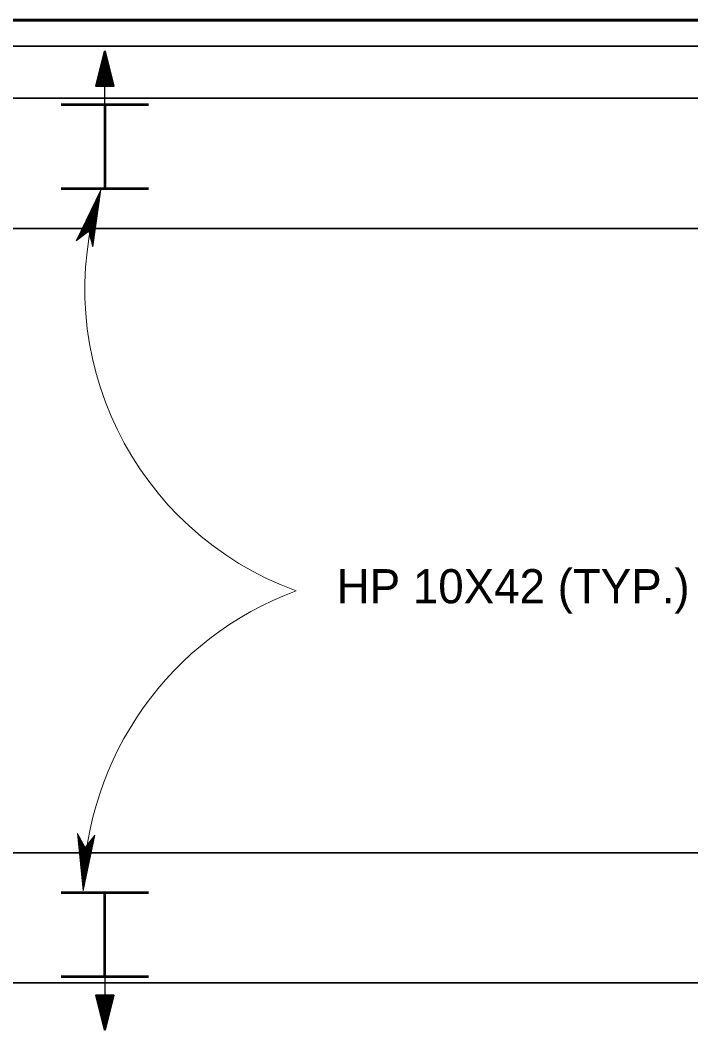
# Model space of a CAD drawing. Extents: x 144 to 252, y 360 to 425.
# Drawn here: x 160.9 to 167.34, y 370.05 to 379.78 of the extents above; entities that cross this region are included whole.
import ezdxf

# ---------------------------------------------------------------- set-up
doc = ezdxf.new("R2010")
doc.units = 0
doc.header["$LTSCALE"] = 0.13
for name, color, linetype, lineweight in [('1', 7, 'Continuous', 40), ('10', 7, 'Continuous', 35), ('16', 7, 'Continuous', 13), ('3', 7, 'Continuous', 13), ('9', 7, 'Continuous', 25)]:
    doc.layers.add(name, color=color, linetype=linetype, lineweight=lineweight)

msp = doc.modelspace()

# ---------------------------------------------------------------- linework, layer by layer
at = {"layer": '1', "lineweight": 60}
msp.add_line((156.4041, 379.7844), (180.4041, 379.7844), dxfattribs=at)
msp.add_line((156.4041, 379.7844), (180.4041, 379.7844), dxfattribs=at)
msp.add_line((156.4041, 379.7844), (180.4041, 379.7844), dxfattribs=at)
msp.add_line((156.4041, 379.7844), (180.4041, 379.7844), dxfattribs=at)
at = {"layer": '1', "lineweight": 35}
for p, q in [((156.6541, 379.5344), (168.3923, 379.5344)), ((156.6541, 379.0344), (168.3923, 379.0344)), ((156.6541, 377.7844), (168.4097, 377.7844)), ((156.6541, 371.7844), (168.4097, 371.7844)), ((156.6541, 370.5344), (168.3923, 370.5344))]:
    msp.add_line(p, q, dxfattribs=at)
at = {"layer": '1', "lineweight": 25}
for p, q in [((161.7136, 378.9747), (161.7136, 379.4747)), ((161.7136, 370.5941), (161.7136, 370.0941))]:
    msp.add_line(p, q, dxfattribs=at)
at = {"layer": '1', "lineweight": 53}
for p, q in [((161.2937, 378.9747), (162.1333, 378.9747)), ((161.7136, 378.9747), (161.7136, 378.1664)), ((161.2938, 378.1664), (162.1334, 378.1664)), ((161.2938, 371.4024), (162.1334, 371.4024)), ((161.7136, 370.5941), (161.7136, 371.4024)), ((161.2937, 370.5941), (162.1333, 370.5941))]:
    msp.add_line(p, q, dxfattribs=at)
at = {"layer": '1', "lineweight": 60}
msp.add_lwpolyline([(156.4041, 379.7844), (180.4041, 379.7844), (180.4041, 369.7844)], dxfattribs=at)
at = {"layer": '10'}
for p, q in [((161.7132, 379.1526), (161.7132, 379.4878)), ((161.6983, 379.3365), (161.6906, 379.1526)), ((161.7046, 379.3364), (161.6968, 379.1526)), ((161.7032, 379.1526), (161.7108, 379.3363)), ((161.7171, 379.3361), (161.7094, 379.1526)), ((161.6654, 379.1526), (161.6727, 379.3252)), ((161.7101, 370.2328), (161.7177, 370.4162)), ((161.714, 370.4162), (161.714, 370.081)), ((161.724, 370.4162), (161.7163, 370.2326)), ((161.7226, 370.2324), (161.7303, 370.4162)), ((161.7289, 370.2323), (161.7366, 370.4162)), ((161.7618, 370.4162), (161.7545, 370.2437))]:
    msp.add_line(p, q, dxfattribs=at)
for points in [[(161.7967, 379.1526), (161.6298, 379.1526), (161.7131, 379.4878)], [(161.7967, 379.1526), (161.7131, 379.4878), (161.7967, 379.1526)], [(161.6305, 370.4162), (161.7974, 370.4162), (161.7141, 370.081)], [(161.6305, 370.4162), (161.7141, 370.081), (161.6305, 370.4162)]]:
    msp.add_lwpolyline(points, dxfattribs=at)
for points in [[(161.7131, 379.4878), (161.7967, 379.1526), (161.6298, 379.1526), (161.7967, 379.1526)], [(161.7141, 370.081), (161.6305, 370.4162), (161.7974, 370.4162), (161.6305, 370.4162)]]:
    msp.add_lwpolyline(points, close=True, dxfattribs=at)
at = {"layer": '16'}
for centre, radius, start, end in [((164.6067, 377.2), 3.0853, 161.9616, 249.967), ((164.6305, 371.3687), 3.1254, 110.22881, 179.07314)]:
    msp.add_arc(centre, radius, start, end, dxfattribs=at)
at = {"layer": '3'}
for p, q in [((161.6731, 378.1553), (161.4387, 377.6633)), ((161.6685, 378.1417), (161.4419, 377.6658)), ((161.6655, 378.1312), (161.445, 377.6683)), ((161.6615, 378.1174), (161.4493, 377.6714)), ((161.658, 378.1052), (161.4528, 377.6743)), ((161.6548, 378.0942), (161.4561, 377.6768)), ((161.6508, 378.0804), (161.4603, 377.68)), ((161.6473, 378.0682), (161.464, 377.6829)), ((161.5583, 377.7561), (161.6731, 378.1553)), ((161.5875, 377.6407), (161.6473, 378.0682)), ((161.5887, 377.6361), (161.6508, 378.0804)), ((161.59, 377.631), (161.6548, 378.0942)), ((161.591, 377.6268), (161.658, 378.1052)), ((161.591, 377.6268), (161.658, 378.1052)), ((161.5923, 377.6223), (161.6615, 378.1174)), ((161.5935, 377.6171), (161.6655, 378.1312)), ((161.5945, 377.6132), (161.6685, 378.1417)), ((161.5962, 377.6065), (161.6731, 378.1553)), ((161.6435, 378.0549), (161.4679, 377.686)), ((161.6397, 378.0417), (161.4719, 377.6891)), ((161.636, 378.0289), (161.4758, 377.6921)), ((161.6322, 378.0155), (161.4797, 377.6952)), ((161.6287, 378.0034), (161.4833, 377.698)), ((161.6256, 377.9924), (161.4867, 377.7007)), ((161.6213, 377.9774), (161.4912, 377.7041)), ((161.5789, 377.6747), (161.6213, 377.9774)), ((161.5803, 377.6692), (161.6256, 377.9924)), ((161.5814, 377.6649), (161.6287, 378.0034)), ((161.5825, 377.6604), (161.6322, 378.0155)), ((161.5838, 377.6553), (161.636, 378.0289)), ((161.585, 377.6506), (161.6397, 378.0417)), ((161.5863, 377.6457), (161.6435, 378.0549)), ((161.6174, 377.9641), (161.4952, 377.7072)), ((161.6119, 377.9469), (161.4993, 377.7104)), ((161.6081, 377.9336), (161.5033, 377.7136)), ((161.6045, 377.9209), (161.5072, 377.7165)), ((161.6024, 377.9121), (161.5108, 377.7193)), ((161.5992, 377.9005), (161.5143, 377.7221)), ((161.5953, 377.8872), (161.5182, 377.7252)), ((161.591, 377.8722), (161.5227, 377.7287)), ((161.5689, 377.7141), (161.591, 377.8722)), ((161.5702, 377.7085), (161.5953, 377.8872)), ((161.5717, 377.7035), (161.5992, 377.9005)), ((161.5727, 377.6992), (161.6024, 377.9121)), ((161.5731, 377.6975), (161.6045, 377.9209)), ((161.5743, 377.6927), (161.6081, 377.9336)), ((161.5756, 377.6877), (161.6119, 377.9469)), ((161.5766, 377.6842), (161.6131, 377.945)), ((161.5776, 377.6797), (161.6174, 377.9641)), ((161.5875, 377.8601), (161.5263, 377.7316)), ((161.5838, 377.8473), (161.5302, 377.7345)), ((161.5805, 377.8358), (161.5337, 377.7372)), ((161.5765, 377.8218), (161.5377, 377.7405)), ((161.5727, 377.8086), (161.5418, 377.7437)), ((161.5692, 377.7964), (161.5455, 377.7464)), ((161.5655, 377.7837), (161.5493, 377.7494)), ((161.5624, 377.7727), (161.5525, 377.752)), ((161.5595, 377.7514), (161.5624, 377.7727)), ((161.5602, 377.7484), (161.5637, 377.7735)), ((161.5617, 377.7425), (161.5692, 377.7964)), ((161.5629, 377.7379), (161.5727, 377.8086)), ((161.5642, 377.733), (161.5765, 377.8218)), ((161.5654, 377.7278), (161.5805, 377.8358)), ((161.5665, 377.7235), (161.5838, 377.8473)), ((161.5677, 377.7187), (161.5875, 377.8601)), ((161.4387, 377.6633), (161.5582, 377.7563)), ((161.5596, 377.7629), (161.5555, 377.7543)), ((161.5582, 377.7563), (161.5962, 377.6065)), ((161.4502, 371.9708), (161.5055, 371.4192)), ((161.5226, 371.8341), (161.4502, 371.9708)), ((161.4535, 371.9646), (161.5067, 371.4337)), ((161.4553, 371.961), (161.5072, 371.4444)), ((161.4578, 371.9563), (161.5077, 371.4588)), ((161.4601, 371.9522), (161.5083, 371.4716)), ((161.4601, 371.9522), (161.5083, 371.4716)), ((161.4621, 371.9484), (161.5087, 371.4829)), ((161.4646, 371.9437), (161.5093, 371.4973)), ((161.4667, 371.9395), (161.5099, 371.5101)), ((161.4691, 371.935), (161.5104, 371.5238)), ((161.4715, 371.9305), (161.511, 371.5376)), ((161.5055, 371.4192), (161.6167, 371.9528)), ((161.5067, 371.4337), (161.6142, 371.9497)), ((161.5072, 371.4444), (161.6117, 371.9465)), ((161.5077, 371.4588), (161.6083, 371.9424)), ((161.5083, 371.4716), (161.6056, 371.9387)), ((161.5087, 371.4829), (161.603, 371.9355)), ((161.5093, 371.4973), (161.5997, 371.9314)), ((161.6167, 371.9528), (161.5226, 371.8341)), ((161.4738, 371.9262), (161.5116, 371.5508)), ((161.4763, 371.9215), (161.5121, 371.5648)), ((161.4784, 371.9174), (161.5127, 371.5773)), ((161.4805, 371.9136), (161.5131, 371.5888)), ((161.4831, 371.9085), (161.5137, 371.6044)), ((161.4856, 371.904), (161.5143, 371.6182)), ((161.4877, 371.8999), (161.514, 371.6378)), ((161.4895, 371.8967), (161.5155, 371.6362)), ((161.4919, 371.8921), (161.5161, 371.6501)), ((161.4942, 371.8877), (161.5167, 371.6633)), ((161.495, 371.8862), (161.5165, 371.6723)), ((161.4971, 371.8822), (161.517, 371.6843)), ((161.4996, 371.8777), (161.5176, 371.6982)), ((161.5022, 371.8726), (161.5182, 371.7138)), ((161.5044, 371.8684), (161.5187, 371.7264)), ((161.5225, 371.8343), (161.5055, 371.4192)), ((161.5067, 371.8641), (161.5192, 371.7396)), ((161.5088, 371.8602), (161.5197, 371.7516)), ((161.5099, 371.5101), (161.5967, 371.9278)), ((161.5104, 371.5238), (161.5937, 371.9238)), ((161.511, 371.5376), (161.5905, 371.9198)), ((161.5113, 371.8554), (161.5203, 371.7661)), ((161.5116, 371.5508), (161.5875, 371.9161)), ((161.5121, 371.5648), (161.5843, 371.9121)), ((161.5127, 371.5773), (161.5815, 371.9085)), ((161.5131, 371.5888), (161.5789, 371.9052)), ((161.5137, 371.6044), (161.5754, 371.9007)), ((161.5137, 371.8508), (161.5209, 371.7799)), ((161.5143, 371.6182), (161.5722, 371.8967)), ((161.5155, 371.6362), (161.569, 371.8927)), ((161.5159, 371.8467), (161.5214, 371.7926)), ((161.5161, 371.6501), (161.5658, 371.8886)), ((161.5165, 371.6723), (161.5599, 371.8812)), ((161.5167, 371.6633), (161.5628, 371.8849)), ((161.517, 371.6843), (161.5572, 371.8777)), ((161.5176, 371.6982), (161.554, 371.8738)), ((161.5182, 371.7138), (161.5506, 371.8692)), ((161.5187, 371.7264), (161.5477, 371.8657)), ((161.5187, 371.8413), (161.5213, 371.8161)), ((161.5192, 371.7396), (161.5447, 371.8619)), ((161.5197, 371.7516), (161.5419, 371.8585)), ((161.5203, 371.7661), (161.5387, 371.8543)), ((161.5203, 371.8386), (161.5224, 371.8173)), ((161.5209, 371.7799), (161.5355, 371.8503)), ((161.5214, 371.7926), (161.5327, 371.8467)), ((161.522, 371.8058), (161.5297, 371.8429)), ((161.5224, 371.8173), (161.5271, 371.8397)), ((161.5228, 371.8274), (161.5247, 371.8367))]:
    msp.add_line(p, q, dxfattribs=at)
at = {"layer": '9'}
for p, q in [((161.7029, 379.4468), (161.6983, 379.3365)), ((161.7104, 379.4772), (161.7046, 379.3364)), ((161.7166, 379.4738), (161.7108, 379.3363)), ((161.722, 379.4522), (161.7171, 379.3361)), ((161.7273, 379.4306), (161.7234, 379.3359)), ((161.6794, 379.337), (161.6717, 379.1526)), ((161.6857, 379.3368), (161.678, 379.1526)), ((161.6802, 379.3556), (161.6794, 379.337)), ((161.692, 379.3367), (161.6843, 379.1526)), ((161.6877, 379.386), (161.6857, 379.3368)), ((161.6953, 379.4163), (161.692, 379.3367)), ((161.7234, 379.3359), (161.7157, 379.1526)), ((161.7297, 379.3357), (161.722, 379.1526)), ((161.736, 379.3356), (161.7283, 379.1526)), ((161.7327, 379.409), (161.7297, 379.3357)), ((161.7422, 379.3354), (161.7346, 379.1526)), ((161.7381, 379.3874), (161.736, 379.3356)), ((161.7485, 379.3352), (161.7409, 379.1526)), ((161.7435, 379.3658), (161.7422, 379.3354)), ((161.7488, 379.3442), (161.7485, 379.3352)), ((161.65, 379.234), (161.6466, 379.1526)), ((161.6575, 379.2644), (161.6528, 379.1526)), ((161.6651, 379.2948), (161.6591, 379.1526)), ((161.7542, 379.3226), (161.7472, 379.1526)), ((161.7597, 379.301), (161.7534, 379.1526)), ((161.765, 379.2794), (161.7597, 379.1526)), ((161.7704, 379.2578), (161.7661, 379.1526)), ((161.7758, 379.2362), (161.7723, 379.1526)), ((161.6348, 379.1732), (161.634, 379.1526)), ((161.6424, 379.2036), (161.6402, 379.1526)), ((161.7812, 379.2147), (161.7786, 379.1526)), ((161.7866, 379.193), (161.7849, 379.1526)), ((161.792, 379.1714), (161.7912, 379.1526)), ((161.6352, 370.3974), (161.636, 370.4162)), ((161.6406, 370.3758), (161.6422, 370.4162)), ((161.646, 370.3542), (161.6486, 370.4162)), ((161.6513, 370.3326), (161.6548, 370.4162)), ((161.6567, 370.311), (161.6611, 370.4162)), ((161.6622, 370.2894), (161.6674, 370.4162)), ((161.6675, 370.2678), (161.6737, 370.4162)), ((161.6729, 370.2462), (161.68, 370.4162)), ((161.6787, 370.2336), (161.6863, 370.4162)), ((161.6849, 370.2334), (161.6926, 370.4162)), ((161.6912, 370.2332), (161.6989, 370.4162)), ((161.6975, 370.2331), (161.7052, 370.4162)), ((161.7037, 370.2329), (161.7114, 370.4162)), ((161.7352, 370.2322), (161.7428, 370.4162)), ((161.7414, 370.232), (161.7492, 370.4162)), ((161.7477, 370.2318), (161.7555, 370.4162)), ((161.7621, 370.274), (161.7681, 370.4162)), ((161.7697, 370.3044), (161.7743, 370.4162)), ((161.7772, 370.3348), (161.7806, 370.4162)), ((161.7848, 370.3653), (161.7869, 370.4162)), ((161.7923, 370.3956), (161.7932, 370.4162)), ((161.6783, 370.2247), (161.6787, 370.2336)), ((161.6837, 370.203), (161.6849, 370.2334)), ((161.6891, 370.1814), (161.6912, 370.2332)), ((161.6944, 370.1598), (161.6975, 370.2331)), ((161.6998, 370.1382), (161.7037, 370.2329)), ((161.7052, 370.1167), (161.7101, 370.2328)), ((161.7106, 370.095), (161.7163, 370.2326)), ((161.7167, 370.0917), (161.7226, 370.2324)), ((161.7242, 370.1221), (161.7289, 370.2323)), ((161.7318, 370.1525), (161.7352, 370.2322)), ((161.7394, 370.1828), (161.7414, 370.232)), ((161.747, 370.2132), (161.7477, 370.2318))]:
    msp.add_line(p, q, dxfattribs=at)
at = {"layer": '9', "lineweight": 40}
for points in [[(161.7131, 379.4878), (161.7967, 379.1526), (161.6298, 379.1526)], [(161.7141, 370.081), (161.6305, 370.4162), (161.7974, 370.4162)]]:
    msp.add_lwpolyline(points, close=True, dxfattribs=at)

# ---------------------------------------------------------------- texts
at = {"layer": '16'}
msp.add_text('HP 10X42 (TYP.)', height=0.3281, dxfattribs=at).set_placement((163.9402, 374.1818))

doc.saveas('drawing.dxf')
